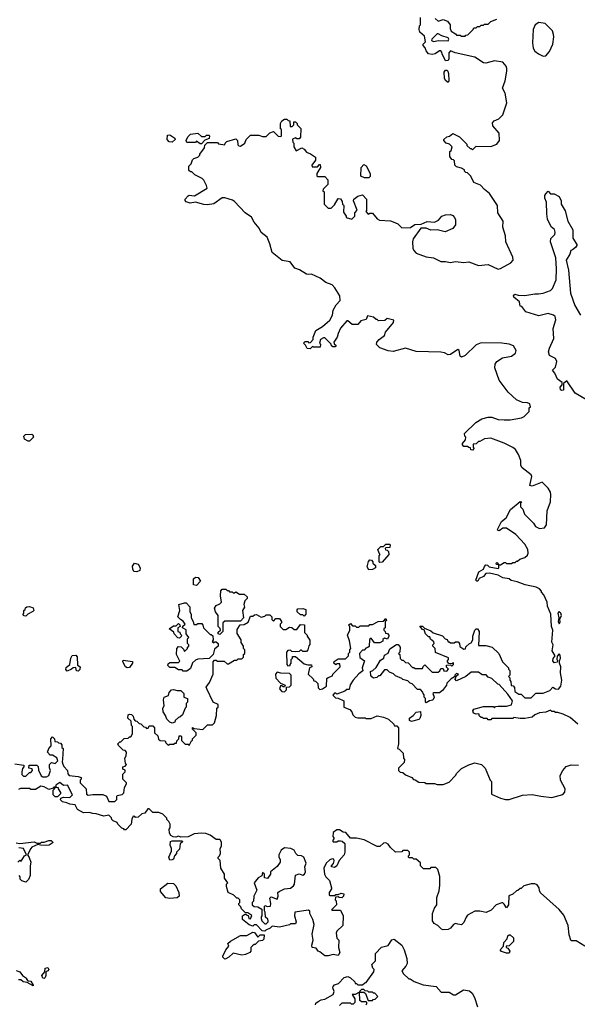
# Model space of a CAD drawing. Extents: x 2239805 to 2396427, y 665731 to 772158.
# Tile 263 of 326: x 2382435 to 2387004, y 701180 to 709246. Entities that reach past the tile are written whole.
import ezdxf

# ---------------------------------------------------------------- set-up
doc = ezdxf.new("R2010")
doc.units = 0

msp = doc.modelspace()

# ---------------------------------------------------------------- linework, layer by layer
at = {"layer": '0CON05XD'}
for points in [[(2384680, 708235), (2384680, 708205), (2384701.7, 708171.7), (2384747, 708197), (2384766.4, 708186.4), (2384785, 708160), (2384817, 708147), (2384858.3, 708118.3), (2384860, 708095), (2384830, 708055), (2384831.7, 708041.7), (2384875, 708040), (2384891.7, 708058.3), (2384898.3, 708058.3), (2384900, 708035), (2384870, 707985), (2384870, 707965), (2384875, 707960), (2384935, 707960), (2384960, 707935), (2384960, 707895), (2384921.7, 707858.3), (2384920, 707845), (2384930, 707835), (2384930, 707735), (2384961.7, 707701.7), (2384988.3, 707701.7), (2385015, 707730), (2385045, 707780), (2385065, 707777.5), (2385077, 707757), (2385080, 707735), (2385090, 707725), (2385088.3, 707668.3), (2385110, 707635), (2385110, 707625), (2385157, 707613), (2385180, 707635), (2385182.5, 707665), (2385200, 707685), (2385170.7, 707760.7), (2385172.5, 707775), (2385205, 707800), (2385245, 707810), (2385276.2, 707775), (2385277.5, 707682.5), (2385270, 707675), (2385291.7, 707651.7), (2385305, 707660), (2385325, 707660), (2385363.6, 707613.6), (2385383, 707603), (2385473, 707597), (2385495, 707590), (2385533, 707573), (2385565, 707540), (2385637, 707543), (2385673, 707567), (2385725, 707570), (2385775, 707593.3), (2385835, 707587.5), (2385866.4, 707603.6), (2385893.9, 707636.1), (2385923.6, 707646.4), (2385965, 707650), (2385985, 707641.2), (2385999.2, 707625), (2386005.7, 707605), (2386006, 707565), (2385985, 707536.2), (2385921.7, 707508.3), (2385855, 707523.3), (2385805, 707521.2), (2385765, 707537.5), (2385721.7, 707538.3), (2385658.3, 707451.7), (2385653.3, 707425), (2385656.7, 707375), (2385663.3, 707355), (2385685, 707333.3), (2385765, 707303.3), (2385825, 707293.8), (2385885, 707264), (2385925, 707266.2), (2385965, 707256.7), (2386006.1, 707266.1), (2386075, 707257.5), (2386115, 707262.5), (2386195, 707233.3), (2386275, 707240), (2386355, 707203.3), (2386375, 707207.5), (2386460, 707255), (2386477.5, 707275), (2386475, 707300), (2386417.5, 707425), (2386416.4, 707476.4), (2386393.8, 707545), (2386396, 707595), (2386354.2, 707664.2), (2386350, 707725), (2386285, 707823.3), (2386244.3, 707854.3), (2386210.7, 707890.7), (2386155, 707912.5), (2386132.5, 707965), (2386105, 707990), (2386090, 707995), (2386080, 708005), (2386080, 708015), (2386055, 708030), (2386015, 708040), (2386000, 708055), (2385998.3, 708088.3), (2385988.3, 708098.3), (2385975, 708100), (2385960, 708125), (2385960, 708165), (2385970, 708175), (2385980, 708205), (2385957, 708227), (2385930, 708235), (2385910, 708255), (2385910, 708265), (2385933.9, 708286.1), (2385957, 708293), (2385985, 708312.5), (2386040, 708285), (2386100, 708225), (2386100, 708215), (2386125, 708190), (2386135, 708190), (2386145, 708180), (2386175, 708210), (2386295, 708207.5), (2386345, 708227.5), (2386367.5, 708255), (2386362.5, 708315), (2386312.5, 708375), (2386308.3, 708401.7), (2386323, 708417), (2386360, 708435), (2386393, 708467), (2386426.2, 708565), (2386413.3, 708645), (2386390, 708685), (2386412, 708745), (2386428, 708825), (2386426.2, 708845), (2386420, 708865), (2386395, 708897.5), (2386325, 708907.5), (2386255, 708890), (2386235, 708892.5), (2386165, 708940), (2386003, 708973), (2385965, 708990), (2385952.5, 708975), (2385952.5, 708925), (2385945, 708912.5), (2385925, 708907.5), (2385896.7, 708965), (2385895, 708980), (2385885, 708990), (2385875, 708990), (2385840, 708965), (2385815, 708960), (2385785, 708967.5), (2385765, 708990), (2385757.5, 709015), (2385740, 709035), (2385740, 709045), (2385760, 709065), (2385751.7, 709111.7), (2385715, 709142.5), (2385707.5, 709165), (2385710, 709195), (2385720, 709205), (2385720, 709265)], [(2385840, 709255), (2385863, 709233), (2385905, 709247.5), (2385940, 709235), (2385962.5, 709205), (2385962.5, 709172.5), (2385971.7, 709151.7), (2386005, 709130), (2386015, 709120), (2386045, 709120), (2386055, 709110), (2386085, 709110), (2386091.7, 709118.3), (2386108.3, 709121.7), (2386150, 709165), (2386155, 709180), (2386175, 709180), (2386185, 709190), (2386205, 709190), (2386215, 709200), (2386235, 709200), (2386245, 709210), (2386275, 709210), (2386295, 709230), (2386345, 709250)], [(2386725, 708947.5), (2386745, 708950), (2386777.5, 708985), (2386802.5, 709045), (2386812.5, 709105), (2386810, 709125), (2386800, 709155), (2386740, 709215), (2386688.3, 709221.7), (2386660, 709205), (2386642.5, 709165), (2386637.5, 709055), (2386643.6, 709013.6), (2386657, 708987), (2386687.5, 708965), (2386725, 708947.5)], [(2385825, 709067.5), (2385866.4, 709076.4), (2385945, 709073.3), (2385952.5, 709085), (2385945, 709097.5), (2385895, 709112.5), (2385865, 709130), (2385855, 709130), (2385812.5, 709085), (2385810, 709075), (2385825, 709067.5)], [(2385945, 708732.5), (2385925, 708746.7), (2385916.1, 708766.1), (2385914, 708815), (2385925, 708831.2), (2385935, 708833.3), (2385944, 708824), (2385948, 708805), (2385952.5, 708745), (2385945, 708732.5)], [(2385420, 704015), (2385425, 704040), (2385453, 704057), (2385467, 704093), (2385523, 704127), (2385535, 704127.5), (2385552.5, 704105), (2385550, 704065), (2385540, 704055), (2385550, 704045), (2385551.7, 704011.7), (2385565, 704000), (2385578.3, 703998.3), (2385595, 703980), (2385618.3, 703978.3), (2385655, 703940), (2385665, 703940), (2385675, 703930), (2385735, 703930), (2385741.7, 703948.3), (2385755, 703960), (2385815, 703900), (2385865, 703900), (2385878.3, 703911.7), (2385885, 703930), (2385905, 703930), (2385911.7, 703911.7), (2385935, 703910), (2385950, 703925), (2385931.7, 703941.7), (2385931.7, 703958.3), (2385965, 703960), (2385975, 703950), (2385990, 703965), (2385988.3, 703978.3), (2385975, 703970), (2385951.7, 703971.7), (2385940, 703985), (2385940, 703995), (2385950, 704005), (2385948.3, 704018.3), (2385841.7, 704061.7), (2385840, 704095), (2385820, 704115), (2385820, 704125), (2385830, 704135), (2385828.3, 704148.3), (2385801.7, 704171.7), (2385795, 704190), (2385785, 704190), (2385760, 704215), (2385748.3, 704248.3), (2385735, 704250), (2385712.5, 704277.5), (2385735, 704277.5), (2385751.7, 704261.7), (2385805, 704240), (2385823, 704223), (2385898.3, 704198.3), (2385920, 704175), (2385938.3, 704168.3), (2385945, 704150), (2385955, 704150), (2385965, 704140), (2385995, 704140), (2386005, 704150), (2386028.3, 704148.3), (2386040, 704135), (2386041.7, 704111.7), (2386075, 704090), (2386088.3, 704091.7), (2386091.7, 704108.3), (2386120, 704135), (2386135, 704140), (2386146.7, 704165), (2386147, 704197), (2386164.1, 704245.9), (2386175, 704256.7), (2386185, 704256.2), (2386200, 704235), (2386195, 704120), (2386255, 704120), (2386307, 704107), (2386360, 704055), (2386390, 703985), (2386440, 703935), (2386440, 703925), (2386450, 703915), (2386450, 703875), (2386440, 703865), (2386450, 703855), (2386450, 703835), (2386460, 703825), (2386461.7, 703791.7), (2386478.3, 703788.3), (2386490, 703775), (2386491.7, 703741.7), (2386525, 703720), (2386545, 703720), (2386575, 703690), (2386625, 703690), (2386665, 703730), (2386725, 703730), (2386778.3, 703751.7), (2386803, 703777), (2386825, 703763.3), (2386848.8, 703761.2), (2386868.8, 703785), (2386876, 703835), (2386866.7, 703895), (2386870, 703945), (2386857.5, 703975), (2386857.5, 703995), (2386866.2, 704015), (2386865, 704040), (2386855, 704050), (2386838.3, 704031.7), (2386837, 704007), (2386842.5, 703995), (2386838.3, 703981.7), (2386815, 703977.5), (2386804, 703995), (2386806.4, 704013.6), (2386822.5, 704035), (2386798.8, 704075), (2386806.7, 704125), (2386796.2, 704146.2), (2386802.5, 704245), (2386793.3, 704275), (2386787.5, 704375), (2386760.7, 704440.7), (2386757.5, 704475), (2386730, 704535), (2386710, 704555), (2386710, 704565), (2386695, 704582.5), (2386665.9, 704595.9), (2386575.9, 704615.9), (2386511.7, 704641.7), (2386463.1, 704653.1), (2386445, 704665.8), (2386395, 704672.9), (2386355, 704694.2), (2386285, 704711.2), (2386255, 704708.8), (2386235.6, 704684.4), (2386200.7, 704669.3), (2386190, 704645), (2386180, 704645), (2386172.5, 704655), (2386196.4, 704723.6), (2386235.9, 704744.1), (2386242.5, 704767.5), (2386255, 704780), (2386268.3, 704778.3), (2386283, 704763), (2386355, 704750), (2386360, 704755), (2386360, 704780), (2386341.7, 704781.7), (2386340, 704795), (2386345, 704800), (2386360, 704780), (2386375, 704780), (2386405, 704800), (2386415, 704800), (2386425, 704790), (2386465, 704790), (2386475, 704800), (2386495, 704800), (2386505, 704810), (2386515, 704810), (2386533, 704827), (2386575, 704840), (2386595, 704860), (2386602.5, 704875), (2386597.5, 704905), (2386575, 704950), (2386499.3, 705029.3), (2386425, 705080), (2386395, 705080), (2386365, 705060), (2386350, 705065), (2386352.5, 705075), (2386382.5, 705135), (2386422.5, 705165), (2386457, 705233), (2386535, 705300), (2386550, 705295), (2386540, 705285), (2386540, 705255), (2386557, 705237), (2386572.5, 705195), (2386645, 705122.5), (2386662.5, 705095), (2386695, 705077.5), (2386735, 705082.5), (2386751.7, 705108.3), (2386758.3, 705221.7), (2386783.3, 705295), (2386787.5, 705355), (2386783.3, 705375), (2386765, 705407.5), (2386715, 705457.5), (2386635, 705423.3), (2386615, 705430), (2386632.5, 705505), (2386625, 705517.5), (2386552.5, 705575), (2386542.5, 705595), (2386542.5, 705635), (2386523.6, 705683.6), (2386497.5, 705725), (2386475, 705740), (2386405, 705776.7), (2386295, 705817.5), (2386245, 705812.5), (2386205, 705790), (2386195, 705790), (2386175, 705770), (2386151.7, 705768.3), (2386150, 705745), (2386160, 705735), (2386145, 705720), (2386131.7, 705721.7), (2386128.3, 705738.3), (2386115, 705740), (2386105, 705750), (2386075, 705750), (2386063, 705763), (2386062.5, 705775), (2386087.5, 705805), (2386090, 705825), (2386083, 705833), (2386080, 705855), (2386172.5, 705945), (2386223, 705977), (2386275, 705990), (2386305, 705990), (2386355, 705970), (2386405, 705967.5), (2386455, 705967.5), (2386546.4, 705983.6), (2386570, 705995), (2386610, 706035), (2386610, 706065), (2386620, 706075), (2386615, 706100), (2386595, 706107.5), (2386555, 706110), (2386505, 706132.5), (2386437.5, 706195), (2386363.9, 706293.9), (2386328.8, 706395), (2386330, 706425), (2386345, 706446.7), (2386390, 706475), (2386465, 706490), (2386497.5, 706515), (2386502.5, 706535), (2386480, 706575), (2386445, 706587.5), (2386385, 706596.7), (2386215, 706597.5), (2386175, 706582.5), (2386086.4, 706493.6), (2386055, 706482.5), (2386045, 706490), (2386036.7, 706535), (2386025, 706543.3), (2385965, 706503.3), (2385945, 706500), (2385916.4, 706516.4), (2385885, 706523.3), (2385685, 706528), (2385595, 706553.8), (2385495, 706527.5), (2385453.6, 706533.6), (2385387.3, 706557.3), (2385360, 706585), (2385361.2, 706605), (2385380, 706625), (2385425, 706660), (2385432.5, 706685), (2385497.5, 706765), (2385500, 706785), (2385445, 706797.5), (2385427, 706783), (2385375, 706780), (2385365, 706790), (2385355, 706790), (2385335, 706810), (2385285, 706820), (2385275, 706790), (2385231.7, 706778.3), (2385205, 706750), (2385158.3, 706748.3), (2385125, 706780), (2385115, 706780), (2385065, 706720), (2385043.6, 706676.4), (2385037.5, 706645), (2385010, 706605), (2385011.7, 706591.7), (2385027, 706577), (2385020, 706565), (2385000, 706565), (2384990, 706575), (2384988.3, 706588.3), (2384935, 706640), (2384925, 706640), (2384900, 706625), (2384892.5, 706595), (2384900, 706585), (2384897, 706563), (2384842.5, 706562.5), (2384835, 706570), (2384815, 706550), (2384791.7, 706551.7), (2384778.3, 706578.3), (2384760, 706595), (2384775, 706610), (2384795, 706610), (2384805, 706600), (2384818.3, 706601.7), (2384840, 706625), (2384840, 706645), (2384860.7, 706699.3), (2384915, 706732.5), (2384977.5, 706785), (2384997.5, 706825), (2385003.3, 706865), (2385029.3, 706910.7), (2385060, 706945), (2385058.8, 706985), (2385018.3, 707048.3), (2384995, 707072.5), (2384944.1, 707094.1), (2384898.3, 707128.3), (2384825, 707162.5), (2384805, 707157.5), (2384785, 707161.2), (2384727, 707197), (2384689.3, 707209.3), (2384651.7, 707261.7), (2384585, 707272.5), (2384505, 707340), (2384485, 707410), (2384462.5, 707465), (2384413.9, 707503.9), (2384398.3, 707538.3), (2384357, 707587), (2384335, 707627.5), (2384283.6, 707663.6), (2384196.4, 707756.4), (2384178.3, 707768.3), (2384115, 707787.5), (2384095, 707787.5), (2384025, 707738), (2383975, 707728.6), (2383945, 707730.8), (2383875, 707750), (2383832.7, 707742.7), (2383800, 707755), (2383790, 707765), (2383790, 707775), (2383815, 707802.5), (2383825, 707807.5), (2383867, 707803), (2383970, 707865), (2383967, 707887), (2383945, 707930), (2383930, 707945), (2383870, 707975), (2383845, 708000), (2383835, 708000), (2383821.7, 708011.7), (2383820, 708045), (2383840, 708065), (2383851.7, 708098.3), (2383861.7, 708108.3), (2383895, 708120), (2383910, 708135), (2383910, 708145), (2383950, 708195), (2383951.7, 708218.3), (2383975, 708240), (2384055, 708240), (2384065, 708230), (2384115, 708220), (2384120, 708235), (2384133, 708247), (2384205, 708270), (2384220, 708255), (2384221.7, 708221.7), (2384231.7, 708211.7), (2384245, 708210), (2384280, 708235), (2384290, 708265), (2384325, 708300), (2384395, 708300), (2384425, 708290), (2384455, 708290), (2384485, 708320), (2384515, 708330), (2384553, 708293), (2384575, 708290), (2384580, 708295), (2384580, 708345), (2384572.5, 708352.5), (2384572.5, 708395), (2384581.7, 708418.3), (2384605, 708430), (2384625, 708430), (2384635, 708420), (2384648.3, 708418.3), (2384651.7, 708371.7), (2384668.3, 708371.7), (2384680, 708385), (2384681.7, 708408.3), (2384695, 708410), (2384710, 708395), (2384710, 708385), (2384740, 708355), (2384737, 708283), (2384725, 708270), (2384705, 708270), (2384695, 708277.5), (2384671.7, 708268.3), (2384673, 708243), (2384680, 708235)], [(2383685, 708242.5), (2383660, 708245), (2383643.9, 708263.9), (2383645, 708300), (2383665, 708302.5), (2383707.5, 708275), (2383710, 708265), (2383685, 708242.5)], [(2383925, 708230), (2383915, 708230), (2383885, 708250), (2383875, 708240), (2383805, 708240), (2383800, 708255), (2383813, 708287), (2383835, 708307.5), (2383895, 708317.5), (2383925, 708290), (2383955, 708290), (2383965, 708300), (2383985, 708300), (2383990, 708295), (2383988.3, 708271.7), (2383951.7, 708258.3), (2383925, 708230)], [(2385260.7, 707950.7), (2385230, 707965), (2385232.5, 708035), (2385255, 708060), (2385275, 708050), (2385308, 707985), (2385308, 707962), (2385295, 707951.2), (2385260.7, 707950.7)], [(2387112.4, 706112.4), (2386986.1, 706186.1), (2386917, 706287), (2386890, 706265), (2386890, 706210), (2386875, 706207.5), (2386867.5, 706215), (2386863.3, 706235), (2386880, 706255), (2386880, 706275), (2386840.7, 706300.7), (2386819.2, 706349.2), (2386800, 706375), (2386825, 706400), (2386837, 706447), (2386825, 706470), (2386777.5, 706495), (2386768.8, 706525), (2386775.8, 706554.2), (2386813, 706633), (2386806.7, 706715), (2386827, 706787), (2386822.5, 706815), (2386810, 706825), (2386765, 706838.8), (2386689.3, 706819.3), (2386583, 706853), (2386550, 706895), (2386535, 706900), (2386530, 706935), (2386485, 706972.5), (2386482.5, 706985), (2386493.3, 706996.7), (2386518.3, 706988.3), (2386575, 706987.5), (2386655, 707001.4), (2386685, 707000), (2386725, 707005.7), (2386783.9, 707026.1), (2386800, 707045), (2386830, 707115), (2386834, 707205), (2386828.8, 707295), (2386783.3, 707425), (2386786.4, 707453.6), (2386820, 707485), (2386822.5, 707505), (2386817, 707527), (2386790, 707550), (2386760.7, 707610.7), (2386753.6, 707656.4), (2386751.7, 707751.7), (2386737.5, 707785), (2386737.5, 707805), (2386745, 707820), (2386765, 707840), (2386785, 707820), (2386815, 707820), (2386856.4, 707796.4), (2386871.7, 707761.7), (2386872.5, 707735), (2386905, 707680), (2386927.5, 707595), (2386966.2, 707525), (2386967.5, 707455), (2387000, 707405), (2387000, 707395), (2386989.3, 707380.7), (2386965, 707360), (2386950, 707355), (2386942.5, 707325), (2386913.3, 707275), (2386932, 707195), (2386948.8, 707005), (2386983.3, 706905), (2387031.2, 706825)], [(2382505, 705792.5), (2382475, 705810), (2382470, 705835), (2382483, 705847), (2382535, 705850), (2382542.5, 705845), (2382547.5, 705825), (2382515, 705793.3), (2382505, 705792.5)], [(2385385, 704800), (2385380, 704805), (2385380, 704855), (2385390, 704865), (2385380, 704875), (2385370, 704905), (2385395, 704930), (2385415, 704930), (2385435, 704950), (2385465, 704950), (2385470, 704945), (2385468.3, 704921.7), (2385435, 704920), (2385430, 704915), (2385431.7, 704901.7), (2385445, 704900), (2385458.3, 704888.3), (2385460, 704865), (2385405, 704802.5), (2385385, 704800)], [(2383395, 704722.5), (2383370, 704725), (2383362.5, 704745), (2383360.7, 704769.3), (2383375, 704792.5), (2383406.4, 704786.4), (2383422.5, 704755), (2383420, 704735), (2383395, 704722.5)], [(2385295, 704740), (2385283, 704763), (2385293, 704807), (2385305, 704820), (2385318.3, 704818.3), (2385330, 704805), (2385330, 704795), (2385350, 704775), (2385350, 704755), (2385325, 704742.5), (2385295, 704740)], [(2383885, 704610), (2383860, 704615), (2383860, 704665), (2383875, 704680), (2383896.4, 704676.4), (2383917.5, 704645), (2383885, 704610)], [(2384075, 704210), (2384060, 704215), (2384061.7, 704228.3), (2384080, 704245), (2384078.3, 704258.3), (2384060, 704275), (2384060, 704365), (2384040, 704395), (2384032.5, 704425), (2384043.6, 704446.4), (2384075, 704460), (2384090, 704475), (2384080, 704525), (2384083, 704567), (2384095, 704580), (2384125, 704580), (2384135, 704570), (2384145, 704570), (2384155, 704560), (2384175, 704560), (2384185, 704550), (2384195, 704550), (2384205, 704560), (2384235, 704540), (2384275, 704540), (2384298.3, 704518.3), (2384300, 704505), (2384280, 704485), (2384272.5, 704455), (2384277, 704433), (2384260, 704405), (2384270, 704345), (2384245, 704320), (2384115, 704320), (2384100, 704305), (2384100, 704235), (2384075, 704210)], [(2383805, 703910), (2383775, 703910), (2383765, 703920), (2383735, 703920), (2383705, 703940), (2383665, 703940), (2383650, 703955), (2383651.7, 703968.3), (2383665, 703980), (2383735, 703980), (2383748.3, 703991.7), (2383720, 704045), (2383722.5, 704095), (2383735, 704110), (2383758.3, 704108.3), (2383778.3, 704088.3), (2383785, 704070), (2383810, 704095), (2383810, 704105), (2383820, 704115), (2383820, 704125), (2383810, 704135), (2383810, 704175), (2383820, 704185), (2383800, 704215), (2383798.3, 704248.3), (2383770, 704265), (2383771.7, 704278.3), (2383790, 704295), (2383775, 704320), (2383751.7, 704331.7), (2383730, 704355), (2383747.5, 704405), (2383740, 704455), (2383785, 704470), (2383798.3, 704468.3), (2383830, 704435), (2383830, 704395), (2383840, 704375), (2383840, 704345), (2383857, 704317), (2383861.7, 704291.7), (2383885, 704290), (2383895, 704300), (2383928.3, 704298.3), (2383937, 704287), (2383940, 704265), (2383995, 704210), (2384005, 704210), (2384018.3, 704198.3), (2384020, 704165), (2384011.7, 704151.7), (2384025, 704140), (2384031.7, 704148.3), (2384045, 704150), (2384060, 704135), (2384060, 704115), (2384031.7, 704088.3), (2384020, 704045), (2383988.3, 704011.7), (2383895, 704007.5), (2383875, 704000), (2383851.7, 703978.3), (2383835, 703930), (2383805, 703910)], [(2382485, 704360), (2382471.7, 704361.7), (2382460, 704375), (2382470, 704385), (2382470, 704405), (2382480, 704415), (2382481.7, 704428.3), (2382493, 704437), (2382515, 704437.5), (2382545, 704427.5), (2382550, 704405), (2382543, 704397), (2382503, 704377), (2382485, 704360)], [(2384765, 704360), (2384755, 704370), (2384735, 704370), (2384710, 704395), (2384708.3, 704411.7), (2384715, 704420), (2384755, 704422.5), (2384780, 704415), (2384780, 704375), (2384765, 704360)], [(2386855, 704297.5), (2386865, 704310), (2386860, 704335), (2386873.3, 704365), (2386870, 704385), (2386855, 704397.5), (2386843.8, 704385), (2386852.5, 704345), (2386847.5, 704315), (2386855, 704297.5)], [(2382787, 703187), (2382782.5, 703165), (2382788.3, 703148.3), (2382797.5, 703127.5), (2382826.1, 703096.1), (2382828.3, 703068.3), (2382840, 703055), (2382915, 703047.5), (2382938.3, 703038.3), (2382940, 703025), (2382930, 703015), (2382930, 702995), (2382980, 702945), (2382981.7, 702901.7), (2382995, 702892.5), (2383035, 702900), (2383115, 702900), (2383147.5, 702885), (2383165, 702842.5), (2383215, 702842.5), (2383231.7, 702858.3), (2383230, 702885), (2383235, 702890), (2383275, 702900), (2383288.3, 702911.7), (2383293, 702957), (2383310, 702985), (2383310, 702995), (2383280, 703025), (2383280, 703065), (2383300, 703085), (2383298.3, 703098.3), (2383280, 703105), (2383280, 703125), (2383298.3, 703131.7), (2383310, 703145), (2383302.5, 703152.5), (2383297.5, 703195), (2383307.5, 703215), (2383310, 703245), (2383298.3, 703258.3), (2383281.7, 703261.7), (2383245, 703300), (2383240, 703315), (2383255, 703330), (2383265, 703330), (2383291.7, 703358.3), (2383325, 703360), (2383335, 703370), (2383345, 703370), (2383360, 703395), (2383360, 703455), (2383350, 703465), (2383348.3, 703498.3), (2383320, 703525), (2383325, 703550), (2383335, 703557.5), (2383350, 703555), (2383365, 703540), (2383370, 703515), (2383381.7, 703501.7), (2383395, 703500), (2383415, 703480), (2383428.3, 703478.3), (2383451.7, 703451.7), (2383465, 703450), (2383475, 703440), (2383488.3, 703441.7), (2383495, 703460), (2383525, 703460), (2383540, 703445), (2383540, 703405), (2383568.3, 703378.3), (2383571.7, 703351.7), (2383585, 703340), (2383628.3, 703338.3), (2383631.7, 703321.7), (2383651.7, 703301.7), (2383665, 703310), (2383695, 703310), (2383705, 703320), (2383720, 703320), (2383721.7, 703338.3), (2383740, 703355), (2383741.7, 703378.3), (2383755, 703380), (2383760, 703375), (2383761.7, 703341.7), (2383791.7, 703311.7), (2383815, 703310), (2383825, 703300), (2383841.7, 703338.3), (2383850, 703345), (2383850, 703355), (2383880, 703385), (2383880, 703405), (2383850, 703435), (2383851.7, 703448.3), (2383865, 703440), (2383935, 703430), (2383975, 703470), (2384015, 703470), (2384030, 703485), (2384047.5, 703545), (2384050, 703605), (2384060, 703615), (2384060, 703635), (2384020, 703655), (2383967.5, 703765), (2383963, 703777), (2383990, 703815), (2384020, 703885), (2384020, 703985), (2384031.7, 703998.3), (2384045, 704000), (2384055, 703990), (2384111.7, 703991.7), (2384135, 703970), (2384145, 703970), (2384195, 704000), (2384215, 704000), (2384225, 704010), (2384255, 704010), (2384270, 704025), (2384270, 704045), (2384280, 704055), (2384280, 704085), (2384270, 704095), (2384270, 704115), (2384250, 704145), (2384250, 704165), (2384218.3, 704218.3), (2384218.3, 704251.7), (2384241.7, 704288.3), (2384275, 704290), (2384308.3, 704311.7), (2384325, 704360), (2384345, 704360), (2384358.3, 704371.7), (2384375, 704372.5), (2384415, 704352.5), (2384445, 704360), (2384455, 704370), (2384485, 704370), (2384500, 704355), (2384501.7, 704331.7), (2384515, 704320), (2384535, 704340), (2384565, 704340), (2384580, 704315), (2384580, 704305), (2384570, 704295), (2384570, 704275), (2384595, 704250), (2384615, 704250), (2384645, 704270), (2384665, 704267.5), (2384685, 704250), (2384705, 704250), (2384735, 704290), (2384768.3, 704288.3), (2384770, 704225), (2384790, 704205), (2384790, 704195), (2384811.7, 704161.7), (2384811.7, 704128.3), (2384803, 704117), (2384797, 704083), (2384785, 704070), (2384755, 704070), (2384745, 704080), (2384735, 704080), (2384725, 704070), (2384695, 704067.5), (2384665, 704070), (2384655, 704080), (2384631.7, 704078.3), (2384620, 704065), (2384623, 703963), (2384633, 703953), (2384650, 703955), (2384650, 703965), (2384660, 703975), (2384660, 704005), (2384670, 704015), (2384671.7, 704028.3), (2384695, 704030), (2384765, 703970), (2384795, 703960), (2384825, 703960), (2384830, 703945), (2384810, 703935), (2384800, 703885), (2384840, 703845), (2384845, 703830), (2384858.3, 703828.3), (2384878.3, 703808.3), (2384881.7, 703771.7), (2384895, 703760), (2384917, 703763), (2384950, 703785), (2384951.7, 703848.3), (2384961.7, 703858.3), (2384998.3, 703871.7), (2385000, 703885), (2385060, 703945), (2385058.3, 703968.3), (2385035, 703970), (2385025, 703960), (2385010, 703975), (2385011.7, 703988.3), (2385045, 704010), (2385105, 704010), (2385130, 704035), (2385130, 704055), (2385140, 704065), (2385140, 704085), (2385147.5, 704095), (2385137, 704157), (2385120, 704205), (2385140, 704245), (2385140, 704275), (2385130, 704285), (2385145, 704300), (2385161.7, 704281.7), (2385185, 704280), (2385195, 704270), (2385215, 704270), (2385225, 704280), (2385295, 704280), (2385305, 704290), (2385325, 704290), (2385373, 704317), (2385415, 704320), (2385435, 704340), (2385440, 704325), (2385430, 704315), (2385430, 704265), (2385420, 704255), (2385420, 704245), (2385430, 704235), (2385431.7, 704221.7), (2385448.3, 704218.3), (2385460, 704205), (2385460, 704195), (2385448.3, 704171.7), (2385425, 704180), (2385411.7, 704168.3), (2385410, 704155), (2385385, 704140), (2385341.7, 704141.7), (2385315, 704180), (2385301.7, 704168.3), (2385298.3, 704111.7), (2385288.3, 704101.7), (2385271.7, 704098.3), (2385258.3, 704081.7), (2385245, 704080), (2385220, 704055), (2385221.7, 704021.7), (2385260, 703995), (2385242.5, 703935), (2385247, 703913), (2385215, 703887.5), (2385167.5, 703835), (2385143.8, 703796.2), (2385135, 703760), (2385115, 703760), (2385100, 703745), (2385035, 703720), (2385025, 703730), (2385015, 703730), (2385001.7, 703711.7), (2385021.7, 703691.7), (2385045, 703687.5), (2385090, 703665), (2385090, 703615), (2385140, 703595), (2385157, 703577), (2385165, 703550), (2385183, 703533), (2385205, 703527.5), (2385265, 703527.5), (2385275, 703520), (2385315, 703520), (2385365, 703542.5), (2385415, 703532.5), (2385457.5, 703515), (2385500, 703475), (2385505, 703460), (2385525, 703460), (2385540, 703445), (2385540, 703315), (2385530, 703275), (2385545, 703270), (2385577, 703237), (2385580, 703195), (2385587.5, 703185), (2385585, 703160), (2385540, 703115), (2385540, 703095), (2385553, 703083), (2385575, 703080), (2385595, 703060), (2385648.3, 703038.3), (2385661.7, 703021.7), (2385675, 703020), (2385705, 703000), (2385755, 702997.5), (2385765, 702990), (2385835, 702990), (2385855, 702980), (2385905, 702980), (2385955, 703000), (2386006.4, 703053.6), (2386017, 703073), (2386055, 703112.5), (2386115, 703142.5), (2386165, 703157.5), (2386220, 703145), (2386250, 703115), (2386290, 703015), (2386300, 703005), (2386301.7, 702901.7), (2386375, 702867.5), (2386415, 702857.5), (2386445, 702857.5), (2386555, 702893.8), (2386635, 702900), (2386705, 702884), (2386795, 702873.3), (2386885, 702900), (2386901.7, 702918.3), (2386903.8, 702945), (2386866, 703015), (2386863.8, 703055), (2386884.2, 703095.8), (2386912.7, 703127.3), (2386955, 703142), (2387015, 703140)], [(2383745, 704180), (2383731.7, 704181.7), (2383700, 704215), (2383698.3, 704228.3), (2383660, 704255), (2383695, 704280), (2383718.3, 704281.7), (2383735, 704300), (2383748.3, 704288.3), (2383750, 704275), (2383730, 704265), (2383730, 704235), (2383748.3, 704228.3), (2383750, 704215), (2383760, 704205), (2383758.3, 704191.7), (2383745, 704180)], [(2382915, 703910), (2382901.7, 703911.7), (2382895, 703940), (2382873, 703937), (2382860, 703925), (2382825, 703910), (2382813, 703923), (2382815, 703940), (2382847, 703963), (2382853.6, 704016.4), (2382865, 704037.5), (2382895, 704040), (2382907, 704027), (2382908.3, 703958.3), (2382930, 703945), (2382927, 703923), (2382915, 703910)], [(2383315, 703937.5), (2383302.5, 703945), (2383280, 703985), (2383281.7, 703998.3), (2383358.3, 703988.3), (2383360, 703975), (2383335, 703940), (2383315, 703937.5)], [(2387007.5, 703475), (2386945, 703530), (2386887, 703557), (2386845, 703570), (2386825, 703570), (2386815, 703580), (2386795, 703580), (2386785, 703590), (2386747, 703573), (2386695, 703567.5), (2386655, 703550), (2386635, 703532.5), (2386575, 703520), (2386535, 703520), (2386485, 703530), (2386475, 703520), (2386305, 703520), (2386295, 703510), (2386275, 703510), (2386265, 703520), (2386235, 703520), (2386228.3, 703528.3), (2386215, 703530), (2386201.7, 703541.7), (2386198.3, 703558.3), (2386175, 703557.5), (2386152.5, 703565), (2386147.5, 703585), (2386155, 703597.5), (2386235, 703620), (2386315, 703620), (2386325, 703610), (2386335, 703620), (2386355, 703622.5), (2386425, 703621.2), (2386465.9, 703634.1), (2386472.5, 703665), (2386435, 703720), (2386365, 703800), (2386351.7, 703801.7), (2386305, 703850), (2386275, 703860), (2386258.3, 703878.3), (2386225, 703880), (2386195, 703900), (2386135, 703900), (2386090, 703865), (2386015, 703830), (2386000, 703845), (2386010, 703855), (2386011.7, 703868.3), (2386030, 703885), (2386015, 703890), (2386000, 703875), (2385998.3, 703861.7), (2385970, 703845), (2385935, 703810), (2385932.5, 703795), (2385898.8, 703751.2), (2385875, 703732.5), (2385828.3, 703731.7), (2385820, 703725), (2385832.5, 703695), (2385819.3, 703670.7), (2385793, 703667), (2385765, 703650), (2385760, 703655), (2385760, 703685), (2385750, 703695), (2385750, 703715), (2385740, 703725), (2385738.3, 703738.3), (2385718.3, 703758.3), (2385695, 703760), (2385650, 703805), (2385635, 703810), (2385615, 703830), (2385575, 703840), (2385565, 703850), (2385515, 703870), (2385498.3, 703888.3), (2385465, 703900), (2385445, 703920), (2385425, 703920), (2385385, 703870), (2385375, 703870), (2385361.7, 703858.3), (2385335, 703852.5), (2385321.7, 703861.7), (2385313, 703873), (2385310, 703905), (2385330, 703915), (2385355, 703940), (2385391.7, 703998.3), (2385420, 704015)], [(2384605, 703740), (2384620, 703755), (2384621.7, 703778.3), (2384645, 703780), (2384660, 703795), (2384660, 703875), (2384645, 703890), (2384575, 703892.5), (2384545, 703900), (2384530, 703885), (2384533, 703853), (2384571.7, 703811.7), (2384610, 703795), (2384605, 703780), (2384595, 703780), (2384585, 703790), (2384571.7, 703788.3), (2384563, 703763), (2384581.7, 703741.7), (2384605, 703740)], [(2383685, 703482.5), (2383665, 703490), (2383640, 703515), (2383630, 703545), (2383610, 703575), (2383607.5, 703605), (2383617.5, 703625), (2383612.5, 703675), (2383620, 703695), (2383655, 703710), (2383660, 703735), (2383680, 703755), (2383695, 703760), (2383725, 703750), (2383755, 703750), (2383768.3, 703738.3), (2383780, 703725), (2383780, 703695), (2383810, 703685), (2383810, 703655), (2383800, 703645), (2383800, 703615), (2383790, 703605), (2383768.3, 703551.7), (2383747, 703533), (2383735, 703530), (2383710, 703505), (2383705, 703490), (2383685, 703482.5)], [(2385645, 703497.5), (2385630, 703505), (2385630, 703525), (2385660, 703545), (2385685, 703572.5), (2385718.3, 703578.3), (2385722.5, 703545), (2385715, 703522.5), (2385705, 703512.5), (2385665, 703502.5), (2385645, 703497.5)], [(2382395, 703150), (2382468.3, 703138.3), (2382470, 703125), (2382458.3, 703111.7), (2382452.5, 703085), (2382453, 703063), (2382465, 703050), (2382485, 703050), (2382515, 703080), (2382525, 703080), (2382540, 703095), (2382538.3, 703108.3), (2382510, 703115), (2382511.7, 703138.3), (2382575, 703140), (2382587, 703127), (2382588.3, 703098.3), (2382610.7, 703050.7), (2382623.3, 703043.3), (2382655, 703043.3), (2382672.5, 703055), (2382687.5, 703095), (2382678.3, 703118.3), (2382680, 703145), (2382695, 703160), (2382727, 703153), (2382747.5, 703175), (2382739.3, 703199.3), (2382705, 703220), (2382685, 703220), (2382662.5, 703245), (2382672.5, 703275), (2382691.7, 703298.3), (2382690, 703355), (2382705, 703370), (2382720, 703355), (2382721.7, 703331.7), (2382745, 703330), (2382751.7, 703321.7), (2382768.3, 703318.3), (2382780, 703305), (2382780, 703285), (2382790, 703275), (2382787, 703187)], [(2387065, 701657.5), (2386995, 701700), (2386955, 701700), (2386950, 701705), (2386938.3, 701748.3), (2386930, 701825), (2386895, 701910), (2386856.4, 701956.4), (2386703.6, 702093.6), (2386693.6, 702113.6), (2386692.5, 702135), (2386675, 702160), (2386655, 702167.5), (2386625, 702167.5), (2386565, 702150), (2386545, 702130), (2386535, 702130), (2386517, 702113), (2386505, 702110), (2386477, 702083), (2386441.7, 702068.3), (2386440, 701995), (2386425, 701970), (2386405, 702000), (2386395, 702010), (2386385, 702010), (2386340, 701995), (2386298.3, 701951.7), (2386257, 701933), (2386205, 701942.5), (2386165, 701942.5), (2386105, 701910), (2386092.5, 701895), (2386075, 701850), (2386055, 701830), (2386025, 701837.5), (2386005, 701842.5), (2385990, 701835), (2385966.4, 701803.6), (2385945, 701792.5), (2385905, 701790), (2385890, 701795), (2385860, 701825), (2385830.7, 701840.7), (2385817.5, 701865), (2385817.5, 701925), (2385833.3, 701966.7), (2385852.5, 701995), (2385853.3, 702055), (2385871.7, 702108.3), (2385877.5, 702155), (2385876.4, 702226.4), (2385860, 702285), (2385845, 702300), (2385805, 702300), (2385795, 702290), (2385745, 702290), (2385720, 702315), (2385718.3, 702338.3), (2385685, 702370), (2385665, 702370), (2385655, 702380), (2385625, 702380), (2385620, 702385), (2385620, 702395), (2385630, 702405), (2385630, 702425), (2385615, 702440), (2385575, 702440), (2385565, 702430), (2385515, 702427.5), (2385472.5, 702465), (2385453, 702493), (2385435, 702502.5), (2385415, 702500), (2385385, 702472.5), (2385365, 702473.3), (2385257, 702527), (2385195, 702540), (2385145, 702540), (2385108.3, 702588.3), (2385085, 702590), (2385055, 702610), (2385035, 702610), (2385003, 702587), (2385000, 702555), (2385010, 702545), (2385010, 702535), (2385000, 702525), (2385000, 702515), (2385005, 702510), (2385035, 702510), (2385045, 702520), (2385065, 702520), (2385077, 702517), (2385098.3, 702498.3), (2385100, 702425), (2385092.5, 702405), (2385051.7, 702358.3), (2385032.5, 702315), (2385015, 702300), (2384990, 702305), (2384990, 702315), (2385007, 702333), (2385012.5, 702355), (2385010, 702370), (2384995, 702372.5), (2384975, 702363.3), (2384947.5, 702335), (2384927.5, 702295), (2384932.5, 702245), (2384943.6, 702223.6), (2384972.5, 702195), (2384990, 702135), (2384990, 702125), (2384970, 702095), (2384970, 702075), (2384975, 702070), (2385015, 702070), (2385025, 702080), (2385045, 702080), (2385068.3, 702091.7), (2385090, 702085), (2385087.5, 702065), (2385075, 702052.5), (2385053.6, 702053.6), (2385045, 702060), (2385021.7, 702058.3), (2385020, 702035), (2385027, 702027), (2385030, 701995), (2384990, 701955), (2384995, 701950), (2385055, 701952.5), (2385065, 701950), (2385086.7, 701905), (2385082.5, 701825), (2385035, 701780), (2385028.3, 701761.7), (2385033, 701723), (2385050, 701705), (2385047.5, 701645), (2385057.5, 701605), (2385045, 701580), (2385005, 701586.7), (2384963, 701577), (2384935, 701577.5), (2384895, 701610), (2384880, 701615), (2384865, 701640), (2384832.5, 701645), (2384827.5, 701665), (2384840, 701705), (2384832.5, 701755), (2384847.5, 701835), (2384837.5, 701875), (2384812.5, 701925), (2384811.7, 701941.7), (2384801.7, 701951.7), (2384690, 701935), (2384687.5, 701905), (2384700, 701855), (2384695, 701840), (2384655, 701840), (2384645, 701830), (2384565, 701812.5), (2384505, 701820), (2384487, 701803), (2384451.7, 701788.3), (2384445, 701780), (2384421.7, 701781.7), (2384375, 701830), (2384355, 701830), (2384345, 701820), (2384315, 701830), (2384260, 701875), (2384260, 701905), (2384285, 701920), (2384291.7, 701911.7), (2384308.3, 701908.3), (2384311.7, 701881.7), (2384325, 701880), (2384338.3, 701908.3), (2384305, 701930), (2384281.7, 701931.7), (2384251.7, 701961.7), (2384248.3, 701978.3), (2384230, 701995), (2384230, 702005), (2384240, 702015), (2384240, 702035), (2384225, 702050), (2384215, 702050), (2384190, 702075), (2384142.5, 702095), (2384130, 702145), (2384130, 702165), (2384140, 702175), (2384113, 702213), (2384112.5, 702245), (2384083.3, 702295), (2384077, 702357), (2384060, 702375), (2384060, 702385), (2384073.3, 702396.7), (2384081.2, 702415), (2384077.5, 702455), (2384087.5, 702475), (2384087.5, 702505), (2384080, 702525), (2384075, 702530), (2384045, 702530), (2383996.1, 702566.1), (2383959.3, 702579.3), (2383925, 702583.3), (2383863.6, 702576.4), (2383815, 702552.5), (2383755, 702550), (2383735, 702557.5), (2383715, 702550), (2383693, 702553), (2383673.6, 702563.6), (2383663, 702583), (2383660, 702615), (2383667.5, 702625), (2383667.5, 702655), (2383658.3, 702678.3), (2383640, 702695), (2383640, 702705), (2383607, 702737), (2383575, 702752.5), (2383525, 702750), (2383495, 702780), (2383485, 702780), (2383460, 702745), (2383435, 702740), (2383405, 702712.5), (2383385, 702710), (2383378.3, 702718.3), (2383365, 702720), (2383353, 702697), (2383347.5, 702655), (2383305, 702610), (2383295, 702610), (2383288.3, 702618.3), (2383271.7, 702621.7), (2383240, 702655), (2383235, 702670), (2383201.7, 702681.7), (2383190, 702695), (2383188.3, 702708.3), (2383165, 702730), (2383125, 702720), (2383061.7, 702741.7), (2383035, 702742.5), (2383005, 702752.5), (2382958.3, 702748.3), (2382910, 702775), (2382890, 702815), (2382845, 702820), (2382821.7, 702831.7), (2382785, 702837.5), (2382770, 702855), (2382771.7, 702868.3), (2382795, 702877.5), (2382847, 702873), (2382867.5, 702895), (2382826.4, 702976.4), (2382795, 702972.5), (2382765, 702997.5), (2382730, 702975), (2382730, 702960), (2382750, 702955), (2382750, 702945), (2382770, 702915), (2382770, 702905), (2382745, 702880), (2382725, 702880), (2382710, 702895), (2382710, 702935), (2382730, 702960), (2382715, 702960), (2382708.3, 702951.7), (2382675, 702940), (2382635, 702962.5), (2382607, 702967), (2382565, 702940), (2382525, 702940), (2382515, 702947.5), (2382443, 702947), (2382425, 702940)], [(2382405, 702502), (2382435, 702496.7), (2382555, 702510), (2382575, 702500), (2382605, 702500), (2382613, 702507), (2382635, 702507.5), (2382675, 702522.5), (2382691.7, 702521.7), (2382710, 702505), (2382675.9, 702484.1), (2382655, 702480), (2382605, 702482.5), (2382585, 702490), (2382535, 702467.5), (2382525, 702457.5), (2382500, 702405), (2382513.9, 702383.9), (2382526.7, 702345), (2382520, 702315), (2382520, 702235), (2382507, 702203), (2382485, 702180), (2382451.7, 702191.7), (2382440, 702205), (2382440, 702225), (2382430, 702235)], [(2382420, 702345), (2382435, 702360), (2382448.3, 702351.7), (2382473.3, 702396.7), (2382490, 702405), (2382465, 702457.5), (2382427, 702463)], [(2383665, 702360), (2383657.5, 702385), (2383680, 702435), (2383680, 702455), (2383667.5, 702485), (2383670, 702515), (2383685, 702520), (2383765, 702520), (2383768.3, 702511.7), (2383750, 702495), (2383745, 702450), (2383720, 702425), (2383720, 702415), (2383703, 702397), (2383695, 702370), (2383685, 702362.5), (2383665, 702360)], [(2384455, 701840), (2384470, 701855), (2384470, 701865), (2384467, 701877), (2384450, 701895), (2384447.5, 701935), (2384440, 701945), (2384440, 701985), (2384445, 701990), (2384465, 701982.5), (2384490, 701985), (2384492.5, 702005), (2384485, 702050), (2384495, 702060), (2384545, 702040), (2384552.5, 702065), (2384550, 702095), (2384560, 702105), (2384605, 702126.7), (2384655, 702132.5), (2384679.3, 702150.7), (2384687.5, 702165), (2384695, 702237.5), (2384725, 702250), (2384755, 702237.5), (2384767.5, 702245), (2384777.5, 702265), (2384772.5, 702305), (2384782.5, 702335), (2384762.5, 702385), (2384745, 702397.5), (2384715, 702400), (2384697.5, 702415), (2384683, 702443), (2384657, 702457), (2384605, 702462.5), (2384577, 702443), (2384557.5, 702405), (2384557.5, 702385), (2384570, 702365), (2384570, 702345), (2384545, 702310), (2384490, 702265), (2384490, 702245), (2384465, 702210), (2384440, 702215), (2384440, 702245), (2384425, 702260), (2384418.3, 702231.7), (2384390, 702215), (2384357.5, 702175), (2384377.5, 702115), (2384352.5, 702065), (2384350, 702025), (2384340, 702015), (2384340, 701995), (2384355, 701980), (2384385, 701977.5), (2384418.3, 701958.3), (2384420, 701905), (2384413, 701897), (2384413, 701883), (2384420, 701865), (2384445, 701840), (2384455, 701840)], [(2383665, 702047.5), (2383633, 702053), (2383590, 702105), (2383590, 702125), (2383648.3, 702171.7), (2383695, 702170), (2383715, 702150), (2383740, 702095), (2383742.5, 702065), (2383725, 702052.5), (2383665, 702047.5)], [(2384115, 701550), (2384100, 701565), (2384100, 701575), (2384123, 701627), (2384150, 701655), (2384141.7, 701678.3), (2384163, 701697), (2384245, 701742.5), (2384297, 701743), (2384345, 701770), (2384358.3, 701768.3), (2384385, 701730), (2384405, 701750), (2384438.3, 701748.3), (2384436.4, 701713.6), (2384425, 701702.5), (2384391.7, 701698.3), (2384365, 701670), (2384355, 701670), (2384341.7, 701658.3), (2384330, 701645), (2384330, 701615), (2384320, 701605), (2384285, 701587.5), (2384255, 701583.3), (2384185, 701600), (2384150, 701565), (2384125, 701552.5), (2384115, 701550)], [(2386445, 701600), (2386425, 701600), (2386383, 701613), (2386372.5, 701625), (2386400, 701655), (2386402.5, 701685), (2386430, 701715), (2386435, 701740), (2386445, 701750), (2386455, 701750), (2386480, 701725), (2386480, 701695), (2386445, 701660), (2386420, 701655), (2386420, 701645), (2386435, 701640), (2386450, 701615), (2386445, 701600)], [(2384860, 701175), (2384861.7, 701188.3), (2384881.7, 701201.7), (2384905, 701217.5), (2384935, 701222.5), (2385005, 701260), (2385012.5, 701285), (2385000, 701315), (2385003, 701327), (2385015, 701340), (2385048.3, 701351.7), (2385095, 701400), (2385125, 701407.5), (2385145, 701397.5), (2385180, 701365), (2385185, 701350), (2385195, 701350), (2385205, 701340), (2385245, 701340), (2385263, 701357), (2385275, 701360), (2385337.5, 701445), (2385340, 701465), (2385330, 701475), (2385320, 701505), (2385350, 701535), (2385350, 701595), (2385400.7, 701649.3), (2385455, 701662.5), (2385485, 701707.5), (2385503, 701713), (2385565, 701663.8), (2385585.5, 701625.5), (2385608.6, 701555), (2385609.2, 701515), (2385598.8, 701491.2), (2385567.5, 701455), (2385580.7, 701430.7), (2385625, 701390), (2385635, 701390), (2385667.5, 701367.5), (2385740.7, 701340.7), (2385847, 701327), (2385888.3, 701278.3), (2385955, 701280), (2385988.3, 701258.3), (2386005, 701257.5), (2386070.9, 701299.1), (2386121.3, 701291.3), (2386141.7, 701271.7), (2386162.5, 701235), (2386185, 701160)], [(2382407, 701457), (2382436, 701446), (2382457, 701417), (2382490, 701395), (2382490, 701385), (2382501.7, 701371.7), (2382525, 701370), (2382546.7, 701336.7), (2382545, 701330), (2382495, 701360), (2382463, 701363), (2382445, 701380), (2382425, 701380)], [(2382635, 701392.5), (2382625, 701393.3), (2382616.7, 701415), (2382640, 701445), (2382643.9, 701476.1), (2382665, 701482.5), (2382672.5, 701465), (2382666.4, 701453.6), (2382650, 701445), (2382650, 701415), (2382645, 701400), (2382635, 701392.5)], [(2385270, 701175), (2385280, 701185), (2385280, 701195), (2385275, 701200), (2385235, 701200), (2385221.7, 701211.7), (2385220, 701280), (2385185, 701260), (2385160, 701260), (2385180, 701225), (2385180, 701195), (2385168.3, 701181.7), (2385155, 701180), (2385145, 701190), (2385075, 701190), (2385055, 701170)], [(2385325, 701210), (2385331.7, 701218.3), (2385348.3, 701221.7), (2385370, 701245), (2385345, 701270), (2385335, 701270), (2385325, 701280), (2385295, 701280), (2385288.3, 701288.3), (2385265, 701290), (2385255, 701300), (2385235, 701300), (2385221.7, 701288.3), (2385220, 701280), (2385255, 701280), (2385268.3, 701268.3), (2385291.7, 701211.7), (2385325, 701210)]]:
    msp.add_lwpolyline(points, dxfattribs=at)

doc.saveas('drawing.dxf')
